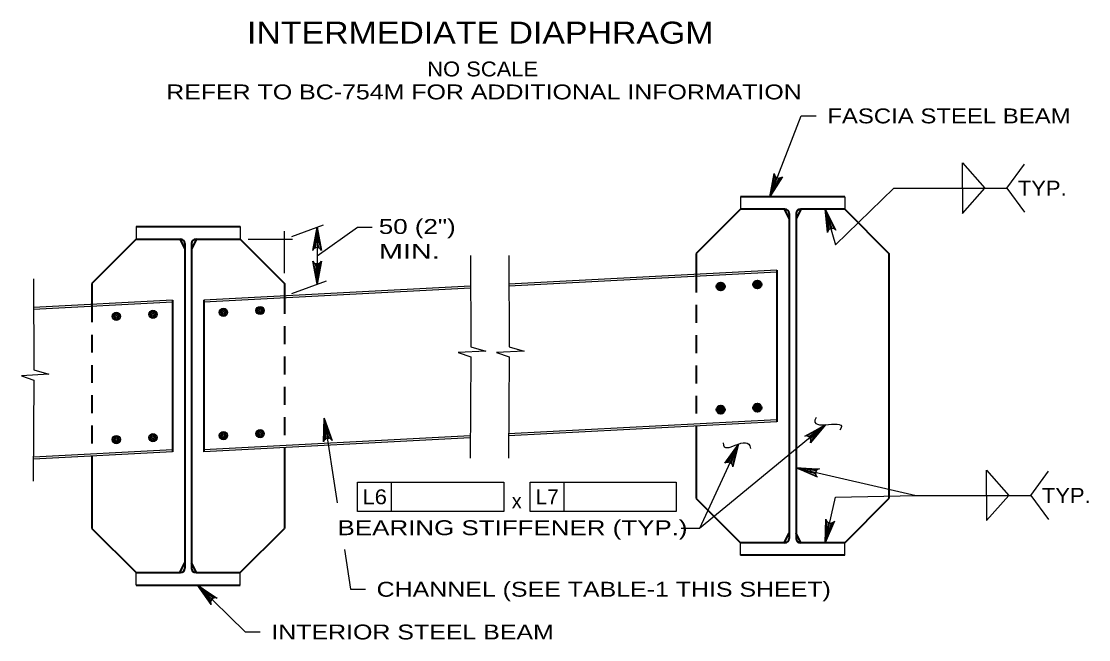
# Model space of a CAD drawing. Extents: x -11 to 79, y -154 to 0.
# Drawn here: x 50.25 to 58.84, y -33.26 to -28.29 of the extents above; entities that cross this region are included whole.
import ezdxf
from ezdxf.enums import TextEntityAlignment as Align

# ---------------------------------------------------------------- set-up
doc = ezdxf.new("R2010")
doc.units = 0
doc.header["$LTSCALE"] = 0.048
doc.linetypes.add('MEDIUM_DASHED', pattern=[4.5, 3, -1.5])
for name, color, linetype, lineweight in [('2', 7, 'Continuous', 35), ('3', 7, 'Continuous', 25), ('4', 7, 'Continuous', 25), ('5', 7, 'Continuous', 25)]:
    doc.layers.add(name, color=color, linetype=linetype, lineweight=lineweight)

msp = doc.modelspace()

# ---------------------------------------------------------------- hatches: boundary and pattern name
at = {"layer": '3'}
for points in [[(56.34175, -29.59425), (56.30442, -29.57983), (56.27983, -29.699)], [(56.738, -29.91983), (56.77642, -29.90867), (56.72383, -29.799)], [(52.61483, -30.06425), (52.65483, -30.06425), (52.63483, -29.94425)], [(52.61483, -30.2825), (52.65483, -30.2825), (52.63483, -30.4025)], [(52.69058, -31.60433), (52.73008, -31.59825), (52.69208, -31.48267)], [(56.60208, -31.92817), (56.611, -31.88917), (56.48958, -31.88192)], [(56.76975, -32.37217), (56.73067, -32.36333), (56.72383, -32.48483)], [(51.74417, -32.92375), (51.77217, -32.89525), (51.67267, -32.82533)]]:
    msp.add_hatch(color=256, dxfattribs=at).paths.add_polyline_path(points)

# ---------------------------------------------------------------- linework, layer by layer
at = {"layer": '2', "lineweight": 25}
for points in [[(56.27983, -29.699), (56.31442, -29.5125), (56.3185, -29.5295), (56.3275, -29.54092), (56.33842, -29.54742), (56.35083, -29.54992), (56.36517, -29.5475), (56.37958, -29.53767), (56.27983, -29.699), (56.36517, -29.5475), (56.35083, -29.54992), (56.27983, -29.699), (56.33842, -29.54742), (56.3275, -29.54092), (56.27983, -29.699), (56.3185, -29.5295)], [(56.72392, -29.799), (56.80933, -29.96833), (56.79575, -29.95733), (56.78167, -29.95367), (56.76908, -29.95508), (56.75767, -29.96067), (56.74775, -29.97125), (56.74217, -29.98775), (56.72392, -29.799), (56.74775, -29.97125), (56.75767, -29.96067), (56.72392, -29.799), (56.76908, -29.95508), (56.78167, -29.95367), (56.72392, -29.799), (56.79575, -29.95733)], [(52.63483, -29.94425), (52.66975, -30.13067), (52.65983, -30.11633), (52.64733, -30.10892), (52.63483, -30.10675), (52.62233, -30.10892), (52.60983, -30.11633), (52.59992, -30.13067), (52.63483, -29.94425), (52.60983, -30.11633), (52.62233, -30.10892), (52.63483, -29.94425), (52.63483, -30.10675), (52.64733, -30.10892), (52.63483, -29.94425), (52.65983, -30.11633)], [(52.63483, -30.4025), (52.59992, -30.21608), (52.60983, -30.23042), (52.62233, -30.23783), (52.63483, -30.24), (52.64733, -30.23783), (52.65983, -30.23042), (52.66975, -30.21608), (52.63483, -30.4025), (52.65983, -30.23042), (52.64733, -30.23783), (52.63483, -30.4025), (52.63483, -30.24), (52.62233, -30.23783), (52.63483, -30.4025), (52.60983, -30.23042)], [(52.69208, -31.48267), (52.755, -31.66158), (52.743, -31.64892), (52.7295, -31.6435), (52.71683, -31.64325), (52.70475, -31.64733), (52.69358, -31.6565), (52.68592, -31.67225), (52.69208, -31.48267), (52.69358, -31.6565), (52.70475, -31.64733), (52.69208, -31.48267), (52.71683, -31.64325), (52.7295, -31.6435), (52.69208, -31.48267), (52.743, -31.64892)], [(56.72642, -31.53383), (56.60475, -31.67933), (56.6095, -31.6625), (56.60725, -31.64817), (56.601, -31.63717), (56.59142, -31.62883), (56.57775, -31.62392), (56.56033, -31.62533), (56.72642, -31.53383), (56.57775, -31.62392), (56.59142, -31.62883), (56.72642, -31.53383), (56.601, -31.63717), (56.60725, -31.64817), (56.72642, -31.53383), (56.6095, -31.6625)], [(56.02667, -31.69058), (55.98, -31.87442), (55.977, -31.85717), (55.96875, -31.84525), (55.95833, -31.838), (55.94608, -31.83467), (55.93158, -31.83617), (55.91658, -31.845), (56.02667, -31.69058), (55.93158, -31.83617), (55.94608, -31.83467), (56.02667, -31.69058), (55.95833, -31.838), (55.96875, -31.84525), (56.02667, -31.69058), (55.977, -31.85717)], [(56.48958, -31.88192), (56.67908, -31.88942), (56.66292, -31.89592), (56.65283, -31.90642), (56.648, -31.91817), (56.64733, -31.93083), (56.65175, -31.94467), (56.6635, -31.95758), (56.48958, -31.88192), (56.65175, -31.94467), (56.64733, -31.93083), (56.48958, -31.88192), (56.648, -31.91817), (56.65283, -31.90642), (56.48958, -31.88192), (56.66292, -31.89592)], [(56.72392, -32.48483), (56.73075, -32.29533), (56.73733, -32.3115), (56.74792, -32.3215), (56.75958, -32.32633), (56.77225, -32.32692), (56.78608, -32.3225), (56.799, -32.31067), (56.72392, -32.48483), (56.78608, -32.3225), (56.77225, -32.32692), (56.72392, -32.48483), (56.75958, -32.32633), (56.74792, -32.3215), (56.72392, -32.48483), (56.73733, -32.3115)], [(51.67258, -32.82533), (51.83, -32.93117), (51.81275, -32.92817), (51.79875, -32.93192), (51.78842, -32.93925), (51.78117, -32.94967), (51.77767, -32.96383), (51.781, -32.981), (51.67258, -32.82533), (51.77767, -32.96383), (51.78117, -32.94967), (51.67258, -32.82533), (51.78842, -32.93925), (51.79875, -32.93192), (51.67258, -32.82533), (51.81275, -32.92817)]]:
    msp.add_lwpolyline(points, dxfattribs=at)
at = {"layer": '3'}
for p, q in [((56.27983, -29.699), (56.53142, -29.04767)), ((56.53142, -29.04767), (56.65142, -29.04767)), ((58.185, -29.62917), (58.32758, -29.43558)), ((57.27692, -29.62917), (58.185, -29.62917)), ((57.82842, -29.8325), (58.00992, -29.62917)), ((57.82842, -29.62917), (57.82842, -29.8325)), ((58.185, -29.62917), (58.32758, -29.82267)), ((52.37308, -30.31317), (52.37308, -29.97483)), ((52.43183, -30.01817), (52.68733, -29.92517)), ((52.63483, -30.17342), (52.95908, -29.94325)), ((52.63483, -29.94425), (52.63483, -30.4025)), ((52.95908, -29.94325), (53.07908, -29.94325)), ((52.08033, -30.0395), (52.43733, -30.0395)), ((53.869, -30.17217), (53.87142, -30.90633)), ((52.43183, -30.47642), (52.71133, -30.37467)), ((53.87133, -30.98817), (53.8665, -31.80242)), ((54.30033, -30.94158), (54.0795, -30.95383)), ((54.0795, -30.95383), (54.17992, -30.98817)), ((54.17992, -30.98817), (54.17508, -31.80242)), ((50.355, -31.1745), (50.35017, -31.98875)), ((52.69208, -31.48267), (52.79683, -32.16333)), ((56.72642, -31.53383), (55.71192, -32.36942)), ((56.02667, -31.69058), (55.71192, -32.36942)), ((56.48958, -31.88192), (57.45658, -32.10308)), ((58.37858, -32.10308), (58.52117, -31.9095)), ((52.96108, -31.99775), (54.13692, -31.99775)), ((53.23492, -32.23392), (53.23492, -31.99775)), ((54.13692, -31.99775), (54.13692, -32.23392)), ((54.34892, -31.99775), (55.52475, -31.99775)), ((54.62275, -32.23392), (54.62275, -31.99775)), ((55.52475, -31.99775), (55.52475, -32.23392)), ((56.72392, -32.48483), (56.80675, -32.11692)), ((56.80675, -32.11692), (57.45658, -32.10308)), ((57.45658, -32.10308), (58.37858, -32.10308)), ((58.37858, -32.10308), (58.52117, -32.29667)), ((55.71192, -32.36942), (55.56525, -32.36942)), ((52.85475, -32.5395), (52.90392, -32.859)), ((52.90392, -32.859), (53.02392, -32.859))]:
    msp.add_line(p, q, dxfattribs=at)
for points in [[(57.82842, -29.62917), (57.82842, -29.42575), (58.00992, -29.62917)], [(56.72392, -29.799), (56.80675, -30.08525), (57.27692, -29.62917)], [(54.17758, -30.17217), (54.18, -30.90633), (54.30033, -30.94158)], [(50.35258, -30.3585), (50.35508, -31.09267), (50.47533, -31.128), (50.2545, -31.14017), (50.355, -31.1745)], [(53.87142, -30.90633), (53.99175, -30.94158), (53.77092, -30.95383), (53.87133, -30.98817)], [(58.022, -32.10308), (58.022, -31.89967), (58.2035, -32.10308)], [(54.13692, -32.23392), (52.96108, -32.23392), (52.96108, -31.99775)], [(55.52475, -32.23392), (54.34892, -32.23392), (54.34892, -31.99775)], [(58.022, -32.10308), (58.022, -32.30642), (58.2035, -32.10308)], [(51.67258, -32.82533), (52.05658, -33.20308), (52.17658, -33.20308)]]:
    msp.add_lwpolyline(points, dxfattribs=at)
for points in [[(56.34175, -29.59425), (56.30442, -29.57983), (56.27983, -29.699)], [(56.738, -29.91983), (56.77642, -29.90867), (56.72383, -29.799)], [(52.61483, -30.06425), (52.65483, -30.06425), (52.63483, -29.94425)], [(52.61483, -30.2825), (52.65483, -30.2825), (52.63483, -30.4025)], [(52.69058, -31.60433), (52.73008, -31.59825), (52.69208, -31.48267)], [(56.60208, -31.92817), (56.611, -31.88917), (56.48958, -31.88192)], [(56.76975, -32.37217), (56.73067, -32.36333), (56.72383, -32.48483)], [(51.74417, -32.92375), (51.77217, -32.89525), (51.67267, -32.82533)]]:
    msp.add_lwpolyline(points, close=True, dxfattribs=at)
for points in [[(56.65033, -31.47575), (56.577, -31.60758), (56.92892, -31.46108), (56.841, -31.57833)], [(55.9025, -31.68083), (55.9025, -31.79808), (56.10783, -31.59292), (56.1225, -31.72483)]]:
    msp.add_open_spline(points, degree=3, dxfattribs=at)
at = {"layer": '4', "lineweight": 35}
for p, q in [((56.88125, -29.699), (56.04267, -29.699)), ((56.04267, -29.799), (55.68642, -30.15525)), ((56.39883, -29.799), (56.04267, -29.799)), ((56.39508, -29.799), (56.43442, -29.87775)), ((56.52892, -29.799), (56.48958, -29.87775)), ((56.88125, -29.799), (56.52508, -29.799)), ((56.88125, -29.799), (57.23758, -30.15525)), ((56.43442, -29.83458), (56.43442, -32.44925)), ((56.48958, -29.83458), (56.48958, -32.44925)), ((51.17817, -29.9395), (52.01675, -29.9395)), ((51.17817, -30.0395), (50.82192, -30.39583)), ((51.17817, -30.0395), (51.53433, -30.0395)), ((51.53058, -30.0395), (51.56992, -30.11825)), ((51.66442, -30.0395), (51.62508, -30.11825)), ((51.66067, -30.0395), (52.01675, -30.0395)), ((52.01675, -30.0395), (52.37308, -30.39583)), ((51.56992, -30.07508), (51.56992, -32.68975)), ((51.62508, -30.07508), (51.62508, -32.68975)), ((55.68642, -30.15525), (55.68642, -30.325)), ((57.23758, -30.15525), (57.23758, -32.1285)), ((56.336, -30.29108), (56.336, -31.51158)), ((50.82192, -30.39583), (50.82192, -30.5655)), ((52.37308, -30.39583), (52.37308, -30.49775)), ((51.4715, -30.53167), (51.4715, -31.75208)), ((51.7235, -30.53167), (51.7235, -31.75208)), ((55.68642, -31.54542), (55.68642, -32.1285)), ((52.37308, -31.71825), (52.37308, -32.36908)), ((50.82192, -31.786), (50.82192, -32.36908)), ((55.68642, -32.1285), (56.04267, -32.48483)), ((56.88125, -32.48483), (57.23758, -32.1285)), ((50.82192, -32.36908), (51.17817, -32.72533)), ((52.01675, -32.72533), (52.37308, -32.36908)), ((56.39508, -32.48483), (56.43442, -32.40608)), ((56.52892, -32.48483), (56.48958, -32.40608)), ((56.39883, -32.48483), (56.04267, -32.48483)), ((56.88125, -32.48483), (56.52508, -32.48483)), ((56.88125, -32.58483), (56.04267, -32.58483)), ((51.17817, -32.72533), (51.53433, -32.72533)), ((51.53058, -32.72533), (51.56992, -32.64658)), ((51.66442, -32.72533), (51.62508, -32.64658)), ((51.66067, -32.72533), (52.01675, -32.72533)), ((51.17817, -32.82533), (52.01675, -32.82533))]:
    msp.add_line(p, q, dxfattribs=at)
at = {"layer": '4', "linetype": 'MEDIUM_DASHED', "lineweight": 35}
for p, q in [((55.68642, -30.325), (55.68642, -31.54542)), ((50.82192, -30.5655), (50.82192, -31.786)), ((52.37308, -30.49775), (52.37308, -31.71825))]:
    msp.add_line(p, q, dxfattribs=at)
at = {"layer": '4', "lineweight": 35}
for centre, radius in [((55.88322, -30.42124), 0.03333), ((55.88322, -30.42124), 0.025), ((55.88322, -30.42124), 0.01667), ((56.1785, -30.40527), 0.03333), ((56.1785, -30.40527), 0.025), ((56.1785, -30.40527), 0.01667), ((56.1785, -30.40527), 0.00833), ((55.88322, -30.42124), 0.00833), ((55.88322, -31.41337), 0.03333), ((55.88322, -31.41337), 0.025), ((55.88322, -31.41337), 0.01667), ((55.88322, -31.41337), 0.00833), ((56.1785, -31.3974), 0.03333), ((56.1785, -31.3974), 0.025), ((56.1785, -31.3974), 0.01667), ((56.1785, -31.3974), 0.00833)]:
    msp.add_circle(centre, radius, dxfattribs=at)
for centre, start, end in [((56.39883, -29.83455), 0, 90), ((56.52509, -29.83455), 90, 180), ((51.53433, -30.0751), 0, 90), ((51.6606, -30.0751), 90, 180), ((56.39883, -32.44922), 270, 0), ((56.52509, -32.44922), 180, 270), ((51.53433, -32.68977), 270, 0), ((51.6606, -32.68977), 180, 270)]:
    msp.add_arc(centre, 0.03558, start, end, dxfattribs=at)
at = {"layer": '5'}
for p, q in [((56.04267, -29.699), (56.04267, -29.799)), ((56.88125, -29.699), (56.88125, -29.799)), ((51.17817, -29.9395), (51.17817, -30.0395)), ((52.01675, -29.9395), (52.01675, -30.0395)), ((56.336, -30.29108), (54.17833, -30.40367)), ((56.336, -30.30683), (54.17833, -30.41933)), ((53.86983, -30.41975), (51.7235, -30.53167)), ((53.86983, -30.4355), (51.7235, -30.54742)), ((51.4715, -30.53167), (50.35333, -30.59)), ((51.4715, -30.54742), (50.35342, -30.60567)), ((56.336, -31.51158), (54.17617, -31.62425)), ((56.336, -31.49583), (54.17625, -31.60842)), ((53.86758, -31.62458), (51.7235, -31.73633)), ((53.8675, -31.64033), (51.7235, -31.75208)), ((51.4715, -31.75208), (50.35117, -31.81058)), ((51.4715, -31.73633), (50.35125, -31.79483)), ((56.04267, -32.58483), (56.04267, -32.48483)), ((56.88125, -32.58483), (56.88125, -32.48483)), ((51.17817, -32.82533), (51.17817, -32.72533)), ((52.01675, -32.82533), (52.01675, -32.72533))]:
    msp.add_line(p, q, dxfattribs=at)
for centre, radius in [((52.17621, -30.61443), 0.03333), ((51.01873, -30.66179), 0.03333), ((51.01873, -30.66179), 0.025), ((51.01873, -30.66179), 0.01667), ((51.01873, -30.66179), 0.00833), ((51.314, -30.64582), 0.03333), ((51.314, -30.64582), 0.025), ((51.314, -30.64582), 0.01667), ((51.314, -30.64582), 0.00833), ((51.88093, -30.62965), 0.03333), ((51.88093, -30.62965), 0.025), ((51.88093, -30.62965), 0.01667), ((51.88093, -30.62965), 0.00833), ((52.17621, -30.61443), 0.025), ((52.17621, -30.61443), 0.01667), ((52.17621, -30.61443), 0.00833), ((51.314, -31.63795), 0.03333), ((51.88093, -31.62177), 0.03333), ((51.88093, -31.62177), 0.025), ((51.88093, -31.62177), 0.01667), ((52.17621, -31.60655), 0.03333), ((52.17621, -31.60655), 0.025), ((52.17621, -31.60655), 0.01667), ((52.17621, -31.60655), 0.00833), ((51.01873, -31.65392), 0.03333), ((51.01873, -31.65392), 0.025), ((51.01873, -31.65392), 0.01667), ((51.01873, -31.65392), 0.00833), ((51.314, -31.63795), 0.025), ((51.314, -31.63795), 0.01667), ((51.314, -31.63795), 0.00833), ((51.88093, -31.62177), 0.00833)]:
    msp.add_circle(centre, radius, dxfattribs=at)

# ---------------------------------------------------------------- texts
at = {"layer": '3'}
for s, height, width, p in [('INTERMEDIATE DIAPHRAGM', 0.1772, 1.15, (53.94817, -28.46608)), ('NO SCALE', 0.12, 1.1, (53.96762, -28.72983)), ('REFER TO BC-754M FOR ADDITIONAL INFORMATION', 0.12, 1.25, (53.97796, -28.91467)), ('L6', 0.12, 1.1, (53.09854, -32.17458)), ('L7', 0.12, 1.05, (54.48642, -32.17458))]:
    msp.add_text(s, height=height, dxfattribs=dict(at, width=width)).set_placement(p, align=Align.CENTER)
for s, width, p in [('FASCIA STEEL BEAM', 1.2, (56.74142, -29.10767)), ('TYP.', 1.1, (58.275, -29.68917)), ('50 (2")', 1.3, (53.1315, -29.99817)), ('MIN. ', 1.45, (53.1315, -30.19817)), ('TYP.', 1.1, (58.46858, -32.16317)), ('BEARING STIFFENER (TYP.)', 1.3, (52.79975, -32.4235)), ('CHANNEL (SEE TABLE-1 THIS SHEET)', 1.25, (53.11392, -32.91908)), ('INTERIOR STEEL BEAM', 1.25, (52.26658, -33.26317))]:
    msp.add_text(s, height=0.12, dxfattribs=dict(at, width=width)).set_placement(p)
msp.add_text('x', height=0.12, dxfattribs=at).set_placement((54.2015, -32.20783))

doc.saveas('drawing.dxf')
